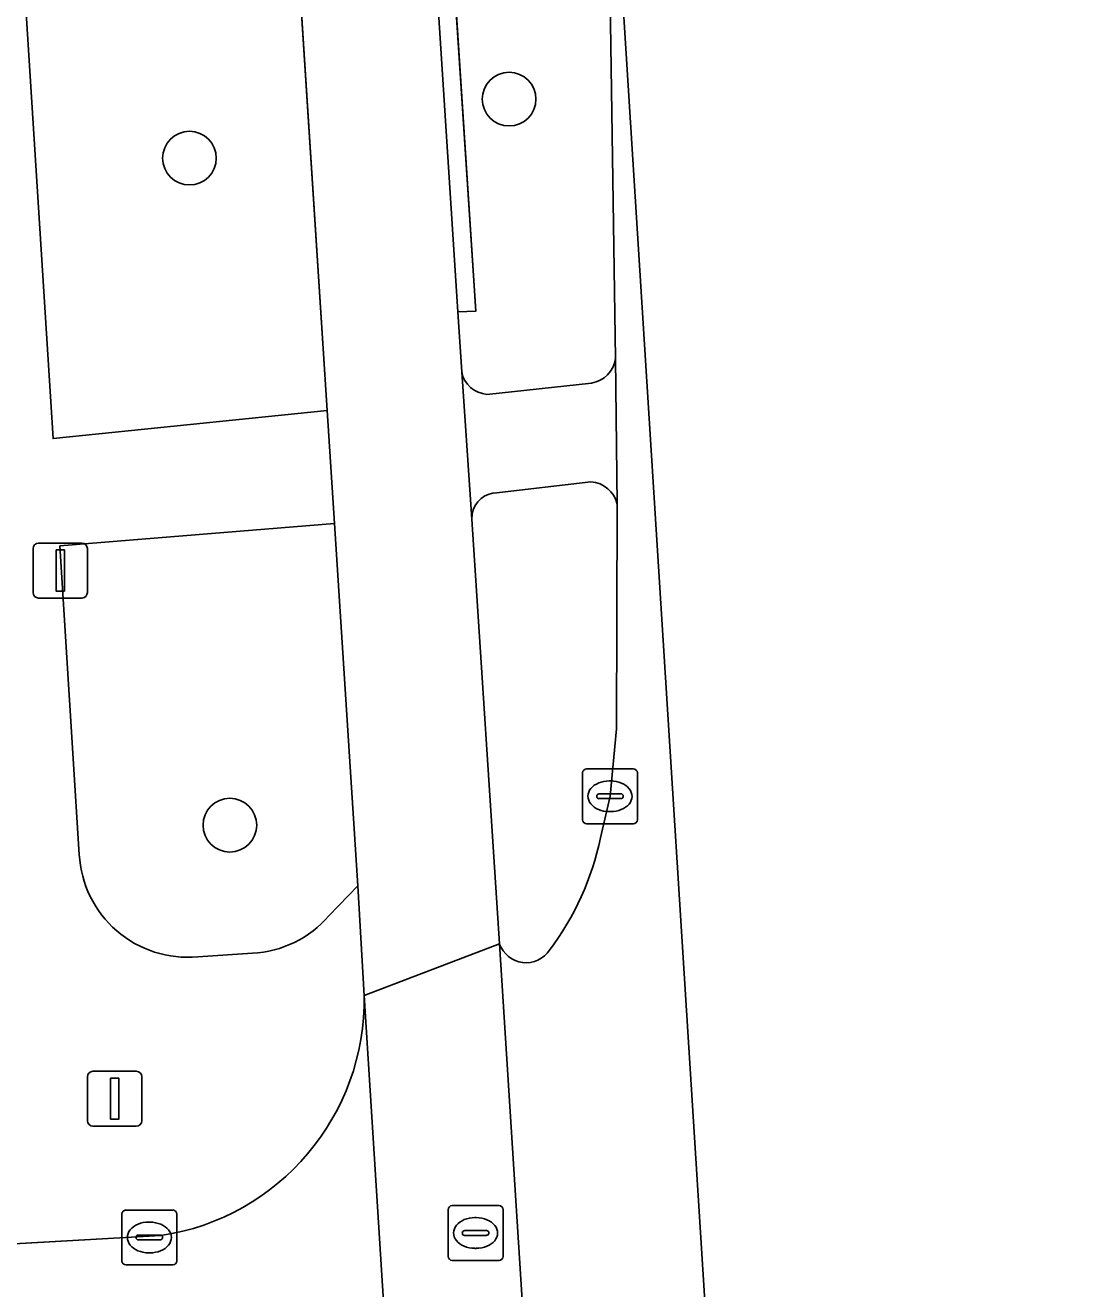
# Model space of a CAD drawing. Extents: x 159680 to 160786, y 387323 to 388340.
# Drawn here: x 160754.45 to 160773.92, y 387792.28 to 387815.29 of the extents above; entities that cross this region are included whole.
import ezdxf

# ---------------------------------------------------------------- set-up
doc = ezdxf.new("R2010")
doc.units = 0
for name, color, linetype in [('IMGEO_Boom', 7, 'Continuous'), ('IMGEO_Fietspad_gesloten', 7, 'Continuous'), ('IMGEO_Fietspad_open', 7, 'Continuous'), ('IMGEO_Groenvoorziening', 7, 'Continuous'), ('IMGEO_Kolk', 7, 'Continuous'), ('IMGEO_Lichtmast', 7, 'Continuous'), ('IMGEO_Rijbaan_lokaal_gesloten', 7, 'Continuous'), ('IMGEO_Rijbaan_lokaal_open', 7, 'Continuous'), ('IMGEO_Rioolput', 7, 'Continuous'), ('IMGEO_Verkeerseiland_gesloten', 7, 'Continuous'), ('IMGEO_Voetpad_open', 7, 'Continuous')]:
    doc.layers.add(name, color=color, linetype=linetype)

msp = doc.modelspace()

# ---------------------------------------------------------------- linework, layer by layer
at = {"layer": 'IMGEO_Boom'}
for centre in [(160763.266, 387813.949), (160757.443, 387812.874), (160758.179, 387800.726)]:
    msp.add_circle(centre, 0.489, dxfattribs=at)
at = {"layer": 'IMGEO_Fietspad_gesloten'}
for points in [[(160750.441, 387956.226), (160751.615, 387938.296), (160751.696, 387936.789), (160752.868, 387918.806), (160752.979, 387917.287), (160754.085, 387899.733), (160754.184, 387898.221), (160755.352, 387880.209), (160755.454, 387878.722), (160757.206, 387851.135), (160757.306, 387849.638), (160759.096, 387821.518), (160759.292, 387818.515), (160759.953, 387808.276), (160760.085, 387806.222), (160760.511, 387799.621), (160760.627, 387797.624), (160763.093, 387798.562), (160762.589, 387806.299), (160762.403, 387808.981), (160762.333, 387810.073), (160749.302, 388013.176)], [(160773.916, 387629.811), (160764.674, 387773.584), (160764.614, 387774.516), (160764.545, 387775.591), (160764.314, 387779.492), (160764.04, 387783.68), (160763.093, 387798.562), (160760.627, 387797.624), (160761.404, 387785.318), (160761.5, 387783.859), (160761.812, 387779.116), (160762.182, 387773.481), (160763.696, 387749.751)]]:
    msp.add_lwpolyline(points, dxfattribs=at)
at = {"layer": 'IMGEO_Fietspad_open'}
for points in [[(160765.235, 387806.571), (160765.205, 387809.223)], [(160762.403, 387808.981), (160762.589, 387806.299)], [(160764.767, 387808.776), (160762.863, 387808.571)], [(160762.989, 387806.775), (160764.757, 387806.98)]]:
    msp.add_lwpolyline(points, dxfattribs=at)
for centre, radius, start, end in [((160764.675, 387809.304), 0.536, 279.8819, 351.2834), ((160762.904, 387809.08), 0.511, 191.1877, 265.3908), ((160764.718, 387806.45), 0.531, 13.1184, 85.7778), ((160763.047, 387806.32), 0.459, 97.3028, 182.6141)]:
    msp.add_arc(centre, radius, start, end, dxfattribs=at)
at = {"layer": 'IMGEO_Groenvoorziening'}
msp.add_lwpolyline([(160759.292, 387818.515), (160754.299, 387818.2), (160754.958, 387807.766), (160759.953, 387808.276)], close=True, dxfattribs=at)
for points in [[(160765.074, 387817.785), (160762.174, 387817.533), (160762.661, 387810.087), (160762.333, 387810.073), (160762.403, 387808.981)], [(160765.205, 387809.223), (160765.074, 387817.785)], [(160762.863, 387808.571), (160764.767, 387808.776)], [(160760.085, 387806.222), (160755.082, 387805.812), (160755.437, 387800.194)], [(160759.983, 387799.077), (160760.511, 387799.621), (160760.085, 387806.222)], [(160757.593, 387798.33), (160758.591, 387798.397)]]:
    msp.add_lwpolyline(points, dxfattribs=at)
for centre, radius, start, end in [((160764.675, 387809.304), 0.536, 279.8819, 351.2834), ((160762.904, 387809.08), 0.511, 191.1877, 265.3908), ((160757.411, 387800.298), 1.977, 183.0196, 275.2893), ((160758.507, 387800.334), 1.939, 272.4888, 319.5827)]:
    msp.add_arc(centre, radius, start, end, dxfattribs=at)
at = {"layer": 'IMGEO_Kolk'}
for p, q in [((160764.678, 387801.752), (160765.53, 387801.752)), ((160764.603, 387800.826), (160764.603, 387801.678)), ((160765.091, 387801.532), (160765.116, 387801.532)), ((160765.604, 387801.678), (160765.604, 387800.826)), ((160764.905, 387801.295), (160765.303, 387801.295)), ((160764.862, 387801.246), (160764.862, 387801.258)), ((160765.3, 387801.209), (160764.902, 387801.209)), ((160765.346, 387801.258), (160765.346, 387801.246)), ((160765.114, 387800.972), (160765.089, 387800.972)), ((160765.53, 387800.752), (160764.678, 387800.752)), ((160756.287, 387793.717), (160757.139, 387793.717)), ((160756.212, 387792.791), (160756.212, 387793.643)), ((160756.7, 387793.497), (160756.725, 387793.497)), ((160757.213, 387793.643), (160757.213, 387792.791)), ((160756.471, 387793.211), (160756.471, 387793.223)), ((160756.514, 387793.26), (160756.912, 387793.26)), ((160756.955, 387793.223), (160756.955, 387793.211)), ((160756.909, 387793.174), (160756.511, 387793.174)), ((160756.723, 387792.937), (160756.698, 387792.937)), ((160757.139, 387792.717), (160756.287, 387792.717))]:
    msp.add_line(p, q, dxfattribs=at)
for points in [[(160764.678, 387801.752), (160765.53, 387801.752)], [(160764.603, 387800.826), (160764.603, 387801.678)], [(160765.604, 387801.678), (160765.604, 387800.826)], [(160765.53, 387800.752), (160764.678, 387800.752)], [(160756.287, 387793.717), (160757.139, 387793.717)], [(160756.212, 387792.791), (160756.212, 387793.643)], [(160757.213, 387793.643), (160757.213, 387792.791)], [(160757.139, 387792.717), (160756.287, 387792.717)]]:
    msp.add_lwpolyline(points, dxfattribs=at)
for centre, radius, start, end in [((160764.68, 387801.676), 0.0765, 91.552, 178.448), ((160764.68, 387801.676), 0.0765, 91.552, 178.448), ((160765.528, 387801.676), 0.0765, 1.552, 88.448), ((160765.528, 387801.676), 0.0765, 1.552, 88.448), ((160764.902, 387801.255), 0.0403, 85.8775, 175.7526), ((160765.307, 387801.257), 0.0386, 1.7309, 96.639), ((160764.899, 387801.245), 0.0366, 178.938, 274.7102), ((160765.303, 387801.252), 0.043, 264.8664, 352.4533), ((160764.68, 387800.828), 0.0765, 181.552, 268.448), ((160764.68, 387800.828), 0.0765, 181.552, 268.448), ((160765.528, 387800.828), 0.0765, 271.552, 358.448), ((160765.528, 387800.828), 0.0765, 271.552, 358.448), ((160756.289, 387793.641), 0.0765, 91.552, 178.448), ((160756.289, 387793.641), 0.0765, 91.552, 178.448), ((160757.137, 387793.641), 0.0765, 1.552, 88.448), ((160757.137, 387793.641), 0.0765, 1.552, 88.448), ((160756.511, 387793.22), 0.0403, 85.8775, 175.7526), ((160756.916, 387793.222), 0.0386, 1.7309, 96.639), ((160756.508, 387793.21), 0.0366, 178.938, 274.7102), ((160756.912, 387793.217), 0.043, 264.8664, 352.4533), ((160756.289, 387792.793), 0.0765, 181.552, 268.448), ((160756.289, 387792.793), 0.0765, 181.552, 268.448), ((160757.137, 387792.793), 0.0765, 271.552, 358.448), ((160757.137, 387792.793), 0.0765, 271.552, 358.448)]:
    msp.add_arc(centre, radius, start, end, dxfattribs=at)
for centre, major_axis, ratio, start_param, end_param in [((160765.09, 387801.252), (-0.387, 0.002), 0.722429, 4.712389, 7.853982), ((160765.115, 387801.252), (-0.39, 0.002), 0.717154, 1.570796, 4.712389), ((160756.699, 387793.217), (-0.387, 0.002), 0.722429, 4.712389, 7.853982), ((160756.724, 387793.217), (-0.39, 0.002), 0.717154, 1.570796, 4.712389)]:
    msp.add_ellipse(centre, major_axis=major_axis, ratio=ratio, start_param=start_param, end_param=end_param, dxfattribs=at)
at = {"layer": 'IMGEO_Lichtmast'}
for p, q in [((160754.594, 387804.963), (160754.594, 387805.763)), ((160754.594, 387805.763), (160754.594, 387804.963)), ((160754.694, 387805.863), (160755.484, 387805.863)), ((160755.484, 387805.863), (160754.694, 387805.863)), ((160755.584, 387805.763), (160755.584, 387804.963)), ((160755.584, 387804.963), (160755.584, 387805.763)), ((160755.484, 387804.863), (160754.694, 387804.863)), ((160754.694, 387804.863), (160755.484, 387804.863)), ((160755.685, 387796.244), (160756.475, 387796.244)), ((160756.475, 387796.244), (160755.685, 387796.244)), ((160755.585, 387795.344), (160755.585, 387796.144)), ((160755.585, 387796.144), (160755.585, 387795.344)), ((160756.575, 387796.144), (160756.575, 387795.344)), ((160756.575, 387795.344), (160756.575, 387796.144)), ((160756.475, 387795.244), (160755.685, 387795.244)), ((160755.685, 387795.244), (160756.475, 387795.244))]:
    msp.add_line(p, q, dxfattribs=at)
for points in [[(160755.014, 387805.738), (160755.164, 387805.738), (160755.164, 387804.988), (160755.014, 387804.988), (160755.014, 387805.738)], [(160756.005, 387796.119), (160756.155, 387796.119), (160756.155, 387795.369), (160756.005, 387795.369), (160756.005, 387796.119)]]:
    msp.add_lwpolyline(points, dxfattribs=at)
for centre, start, end in [((160754.694, 387805.763), 90, 180), ((160754.694, 387805.763), 90, 180), ((160755.484, 387805.763), 0, 90), ((160755.484, 387805.763), 360, 90), ((160754.694, 387804.963), 180, 270), ((160754.694, 387804.963), 180, 270), ((160755.484, 387804.963), 270, 0), ((160755.484, 387804.963), 270, 0), ((160755.685, 387796.144), 90, 180), ((160755.685, 387796.144), 90, 180), ((160756.475, 387796.144), 0, 90), ((160756.475, 387796.144), 360, 90), ((160755.685, 387795.344), 180, 270), ((160755.685, 387795.344), 180, 270), ((160756.475, 387795.344), 270, 0), ((160756.475, 387795.344), 270, 0)]:
    msp.add_arc(centre, 0.1, start, end, dxfattribs=at)
at = {"layer": 'IMGEO_Rijbaan_lokaal_gesloten'}
for points in [[(160765.01, 387820.944), (160765.074, 387817.785), (160765.205, 387809.223), (160765.235, 387806.571), (160765.222, 387802.481), (160765.104, 387801.252), (160764.932, 387800.496)], [(160765.42, 387783.883), (160766.481, 387780.835), (160766.624, 387779.648), (160767.037, 387775.753), (160767.254, 387773.691), (160769.134, 387755.833), (160766.964, 387789.936), (160765.01, 387820.944)], [(160763.093, 387798.562), (160764.04, 387783.68)]]:
    msp.add_lwpolyline(points, dxfattribs=at)
for centre, radius, start, end in [((160759.851, 387801.568), 5.193, 323.1035, 348.0804), ((160763.576, 387798.732), 0.512, 199.4372, 326.669)]:
    msp.add_arc(centre, radius, start, end, dxfattribs=at)
at = {"layer": 'IMGEO_Rijbaan_lokaal_open'}
for points in [[(160761.404, 387785.318), (160760.627, 387797.624)], [(160756.924, 387793.252), (160752.955, 387793.03), (160752.169, 387793.121), (160695.218, 387789.608)]]:
    msp.add_lwpolyline(points, dxfattribs=at)
msp.add_arc((160756.274, 387797.557), 4.354, 278.5883, 0.8838, dxfattribs=at)
at = {"layer": 'IMGEO_Rioolput'}
for p, q in [((160762.155, 387792.873), (160762.155, 387793.725)), ((160762.23, 387793.799), (160763.082, 387793.799)), ((160763.156, 387793.725), (160763.156, 387792.873)), ((160762.643, 387793.579), (160762.668, 387793.579)), ((160762.414, 387793.293), (160762.414, 387793.305)), ((160762.852, 387793.256), (160762.454, 387793.256)), ((160762.457, 387793.342), (160762.855, 387793.342)), ((160762.898, 387793.305), (160762.898, 387793.293)), ((160762.666, 387793.019), (160762.641, 387793.019)), ((160763.082, 387792.799), (160762.23, 387792.799))]:
    msp.add_line(p, q, dxfattribs=at)
for points in [[(160762.155, 387792.873), (160762.155, 387793.725)], [(160762.23, 387793.799), (160763.082, 387793.799)], [(160763.156, 387793.725), (160763.156, 387792.873)], [(160763.082, 387792.799), (160762.23, 387792.799)]]:
    msp.add_lwpolyline(points, dxfattribs=at)
for centre, radius, start, end in [((160762.232, 387793.723), 0.0765, 91.552, 178.448), ((160762.232, 387793.723), 0.0765, 91.552, 178.448), ((160763.08, 387793.723), 0.0765, 1.552, 88.448), ((160763.08, 387793.723), 0.0765, 1.552, 88.448), ((160762.454, 387793.302), 0.0403, 85.8775, 175.7526), ((160762.451, 387793.292), 0.0366, 178.938, 274.7102), ((160762.855, 387793.299), 0.043, 264.8664, 352.4533), ((160762.859, 387793.304), 0.0386, 1.7309, 96.639), ((160762.232, 387792.875), 0.0765, 181.552, 268.448), ((160762.232, 387792.875), 0.0765, 181.552, 268.448), ((160763.08, 387792.875), 0.0765, 271.552, 358.448), ((160763.08, 387792.875), 0.0765, 271.552, 358.448)]:
    msp.add_arc(centre, radius, start, end, dxfattribs=at)
for centre, major_axis, ratio, start_param, end_param in [((160762.642, 387793.299), (-0.387, 0.002), 0.722429, 4.712389, 7.853982), ((160762.667, 387793.299), (-0.39, 0.002), 0.717154, 1.570796, 4.712389)]:
    msp.add_ellipse(centre, major_axis=major_axis, ratio=ratio, start_param=start_param, end_param=end_param, dxfattribs=at)
at = {"layer": 'IMGEO_Verkeerseiland_gesloten'}
for points in [[(160764.757, 387806.98), (160762.989, 387806.775)], [(160764.932, 387800.496), (160765.104, 387801.252), (160765.222, 387802.481), (160765.235, 387806.571)], [(160762.589, 387806.299), (160763.093, 387798.562)]]:
    msp.add_lwpolyline(points, dxfattribs=at)
for centre, radius, start, end in [((160764.718, 387806.45), 0.531, 13.1184, 85.7778), ((160763.047, 387806.32), 0.459, 97.3028, 182.6141), ((160759.851, 387801.568), 5.193, 323.1035, 348.0804), ((160763.576, 387798.732), 0.512, 199.4372, 326.669)]:
    msp.add_arc(centre, radius, start, end, dxfattribs=at)
at = {"layer": 'IMGEO_Voetpad_open'}
for points in [[(160740.88, 388036.932), (160737.785, 388036.677), (160737.89, 388028.45), (160738.319, 388021.676), (160738.938, 388011.896), (160739.136, 388008.792), (160739.229, 388007.33), (160742.406, 387957.574), (160742.456, 387956.788), (160742.508, 387955.977), (160744.89, 387918.675), (160744.991, 387917.1), (160747.367, 387879.873), (160747.418, 387879.082), (160747.47, 387878.265), (160751.038, 387822.382), (160751.139, 387820.801), (160752.485, 387799.714), (160752.955, 387793.03), (160756.924, 387793.252)], [(160749.302, 388013.176), (160762.333, 387810.073), (160762.661, 387810.087), (160762.174, 387817.533), (160765.074, 387817.785), (160763.98, 387817.757), (160763.884, 387822.798), (160764.892, 387822.816), (160764.892, 387822.816), (160764.374, 387831.041), (160763.005, 387831.012), (160763.135, 387822.891), (160761.874, 387822.834), (160760.903, 387838.099), (160762.546, 387838.188), (160761.924, 387847.826), (160760.291, 387847.746), (160760.118, 387850.383), (160761.752, 387850.487), (160760.605, 387868.256)], [(160755.437, 387800.194), (160755.082, 387805.812), (160760.085, 387806.222), (160759.953, 387808.276), (160754.958, 387807.766), (160754.299, 387818.2), (160754.107, 387821.197), (160752.294, 387849.295), (160757.306, 387849.638), (160757.206, 387851.135), (160752.204, 387850.786), (160750.453, 387878.354), (160750.358, 387879.849), (160749.21, 387897.89), (160749.202, 387899.341), (160748.169, 387916.897), (160747.945, 387918.367), (160746.748, 387936.49), (160751.696, 387936.789), (160751.615, 387938.296), (160746.679, 387937.933), (160745.516, 387955.96)], [(160760.627, 387797.624), (160760.511, 387799.621), (160759.983, 387799.077)], [(160758.591, 387798.397), (160757.593, 387798.33)]]:
    msp.add_lwpolyline(points, dxfattribs=at)
for centre, radius, start, end in [((160757.411, 387800.298), 1.977, 183.0196, 275.2893), ((160758.507, 387800.334), 1.939, 272.4888, 319.5827), ((160756.274, 387797.557), 4.354, 278.5883, 0.8838)]:
    msp.add_arc(centre, radius, start, end, dxfattribs=at)

doc.saveas('drawing.dxf')
